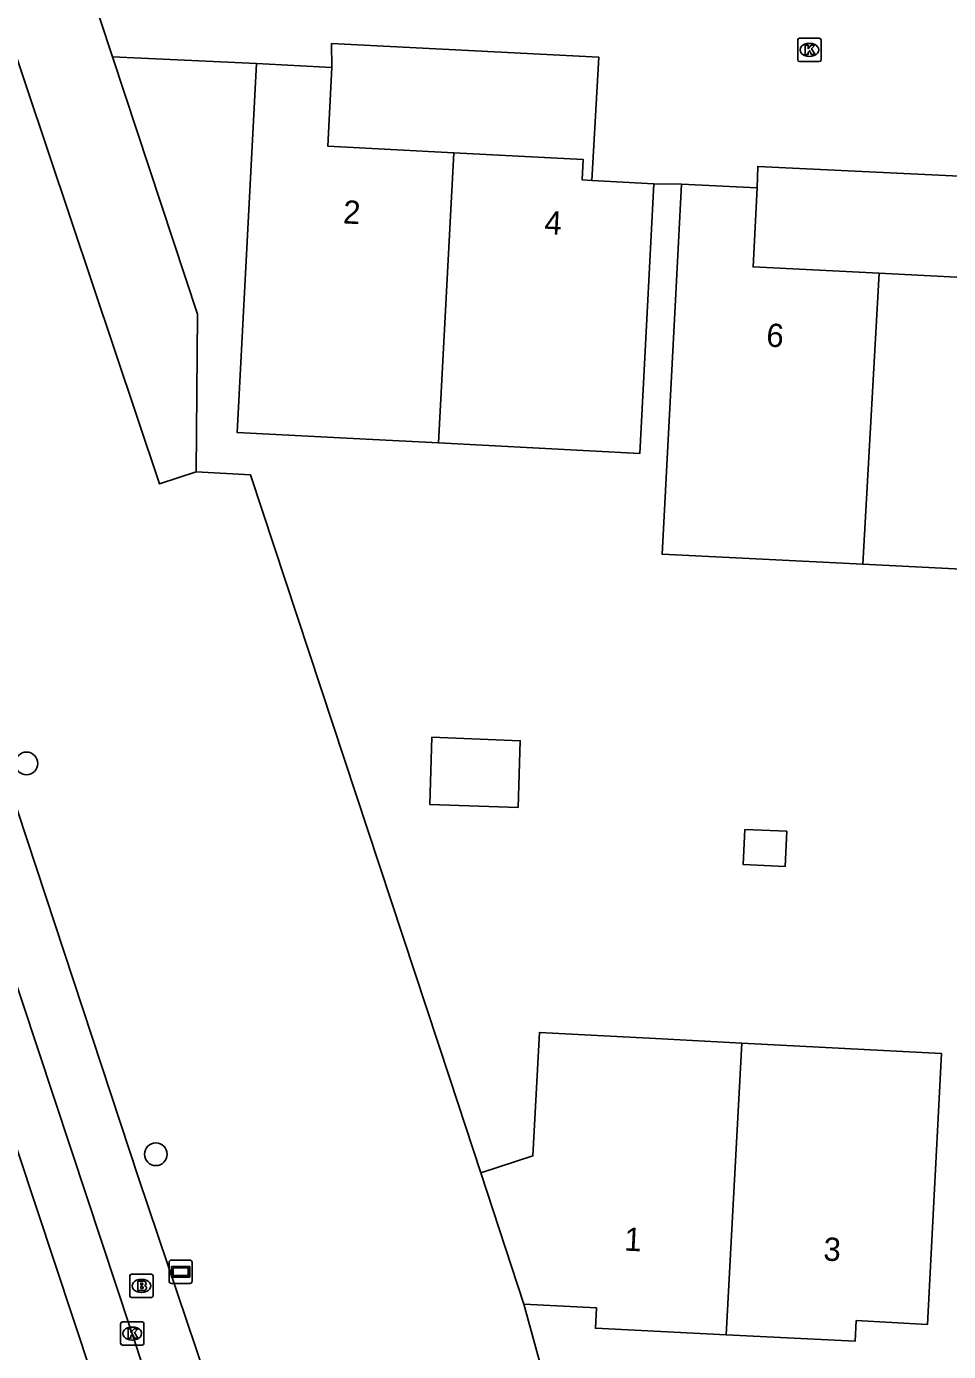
# Model space of a CAD drawing. Extents: x 162990 to 165007, y 383433 to 384336.
# Drawn here: x 164867.8 to 164907.5, y 383800.2 to 383857.1 of the extents above; entities that cross this region are included whole.
import ezdxf

# ---------------------------------------------------------------- set-up
doc = ezdxf.new("R2010")
doc.units = 0
for name, color, linetype in [('IMGEO_Boom', 7, 'Continuous'), ('IMGEO_Brandkraan', 7, 'Continuous'), ('IMGEO_Groenvoorziening', 7, 'Continuous'), ('IMGEO_Kolk', 7, 'Continuous'), ('IMGEO_Pand', 7, 'Continuous'), ('IMGEO_Pand_nummerreeks', 7, 'Continuous'), ('IMGEO_Rijbaan_lokaal_gesloten', 7, 'Continuous'), ('IMGEO_Rijbaan_lokaal_open', 7, 'Continuous'), ('IMGEO_Verklikker', 7, 'Continuous'), ('IMGEO_Voetpad_open', 7, 'Continuous')]:
    doc.layers.add(name, color=color, linetype=linetype)

msp = doc.modelspace()

# ---------------------------------------------------------------- linework, layer by layer
at = {"layer": 'IMGEO_Boom'}
for centre in [(164867.832, 383825.444), (164873.396, 383808.641)]:
    msp.add_circle(centre, 0.489, dxfattribs=at)
at = {"layer": 'IMGEO_Brandkraan'}
for p, q in [((164872.352, 383803.484), (164873.204, 383803.484)), ((164872.277, 383802.558), (164872.277, 383803.41)), ((164872.765, 383803.264), (164872.79, 383803.264)), ((164873.278, 383803.41), (164873.278, 383802.558)), ((164873.204, 383802.484), (164872.352, 383802.484)), ((164872.788, 383802.704), (164872.763, 383802.704))]:
    msp.add_line(p, q, dxfattribs=at)
for points in [[(164872.352, 383803.484), (164873.204, 383803.484)], [(164872.277, 383802.558), (164872.277, 383803.41)], [(164872.625, 383803.184), (164872.625, 383802.784), (164872.838, 383802.784)], [(164872.856, 383803.184), (164872.625, 383803.184)], [(164872.804, 383803.103), (164872.75, 383803.103), (164872.75, 383803.027)], [(164872.75, 383803.027), (164872.803, 383803.027)], [(164872.812, 383802.951), (164872.75, 383802.951), (164872.75, 383802.87)], [(164873.278, 383803.41), (164873.278, 383802.558)], [(164873.204, 383802.484), (164872.352, 383802.484)], [(164872.75, 383802.87), (164872.812, 383802.87)]]:
    msp.add_lwpolyline(points, dxfattribs=at)
for centre, radius, start, end in [((164872.354, 383803.408), 0.0765, 91.552, 178.448), ((164872.354, 383803.408), 0.0765, 91.552, 178.448), ((164873.202, 383803.408), 0.0765, 1.552, 88.448), ((164873.202, 383803.408), 0.0765, 1.552, 88.448), ((164872.805, 383803.065), 0.0379, 267.8285, 90.9355), ((164872.813, 383802.91), 0.0404, 269.8759, 90.5077), ((164872.86, 383803.039), 0.145, 59.4692, 91.5367), ((164872.885, 383803.086), 0.0922, 285.5137, 58.1501), ((164872.89, 383802.894), 0.105, 301.3115, 78.989), ((164872.354, 383802.56), 0.0765, 181.552, 268.448), ((164872.354, 383802.56), 0.0765, 181.552, 268.448), ((164872.844, 383803.035), 0.251, 268.6676, 293.5347), ((164873.202, 383802.56), 0.0765, 271.552, 358.448), ((164873.202, 383802.56), 0.0765, 271.552, 358.448)]:
    msp.add_arc(centre, radius, start, end, dxfattribs=at)
for centre, major_axis, ratio, start_param, end_param in [((164872.764, 383802.984), (-0.387, 0.002), 0.722429, 4.712389, 7.853982), ((164872.789, 383802.984), (-0.39, 0.002), 0.717154, 1.570796, 4.712389)]:
    msp.add_ellipse(centre, major_axis=major_axis, ratio=ratio, start_param=start_param, end_param=end_param, dxfattribs=at)
at = {"layer": 'IMGEO_Groenvoorziening'}
for points in [[(164866.139, 383859.612), (164867.821, 383854.586), (164873.553, 383837.462), (164875.133, 383837.979)], [(164875.133, 383837.979), (164875.189, 383844.767), (164871.538, 383855.83)], [(164887.377, 383807.841), (164886.035, 383811.906), (164877.472, 383837.849), (164875.133, 383837.979)], [(164890.619, 383797.144), (164889.224, 383802.193)]]:
    msp.add_lwpolyline(points, dxfattribs=at)
at = {"layer": 'IMGEO_Kolk'}
for p, q in [((164901.004, 383855.699), (164901.004, 383856.551)), ((164901.079, 383856.625), (164901.931, 383856.625)), ((164902.005, 383856.551), (164902.005, 383855.699)), ((164901.492, 383856.405), (164901.517, 383856.405)), ((164901.931, 383855.625), (164901.079, 383855.625)), ((164901.515, 383855.845), (164901.49, 383855.845)), ((164871.884, 383800.508), (164871.884, 383801.36)), ((164871.959, 383801.434), (164872.811, 383801.434)), ((164872.372, 383801.214), (164872.397, 383801.214)), ((164872.885, 383801.36), (164872.885, 383800.508)), ((164872.395, 383800.654), (164872.37, 383800.654)), ((164872.811, 383800.434), (164871.959, 383800.434))]:
    msp.add_line(p, q, dxfattribs=at)
for points in [[(164901.004, 383855.699), (164901.004, 383856.551)], [(164901.079, 383856.625), (164901.931, 383856.625)], [(164902.005, 383856.551), (164902.005, 383855.699)], [(164901.325, 383856.325), (164901.448, 383856.325), (164901.448, 383856.174), (164901.578, 383856.325), (164901.742, 383856.325), (164901.596, 383856.174), (164901.749, 383855.925), (164901.597, 383855.925), (164901.512, 383856.089), (164901.448, 383856.022), (164901.448, 383855.925), (164901.325, 383855.925), (164901.325, 383856.325)], [(164901.931, 383855.625), (164901.079, 383855.625)], [(164871.884, 383800.508), (164871.884, 383801.36)], [(164871.959, 383801.434), (164872.811, 383801.434)], [(164872.885, 383801.36), (164872.885, 383800.508)], [(164872.205, 383801.134), (164872.328, 383801.134), (164872.328, 383800.983), (164872.458, 383801.134), (164872.622, 383801.134), (164872.476, 383800.983), (164872.629, 383800.734), (164872.477, 383800.734), (164872.392, 383800.898), (164872.328, 383800.831), (164872.328, 383800.734), (164872.205, 383800.734), (164872.205, 383801.134)], [(164872.811, 383800.434), (164871.959, 383800.434)]]:
    msp.add_lwpolyline(points, dxfattribs=at)
for centre, start, end in [((164901.081, 383856.549), 91.552, 178.448), ((164901.081, 383856.549), 91.552, 178.448), ((164901.929, 383856.549), 1.552, 88.448), ((164901.929, 383856.549), 1.552, 88.448), ((164901.081, 383855.701), 181.552, 268.448), ((164901.081, 383855.701), 181.552, 268.448), ((164901.929, 383855.701), 271.552, 358.448), ((164901.929, 383855.701), 271.552, 358.448), ((164871.961, 383801.358), 91.552, 178.448), ((164871.961, 383801.358), 91.552, 178.448), ((164872.809, 383801.358), 1.552, 88.448), ((164872.809, 383801.358), 1.552, 88.448), ((164871.961, 383800.51), 181.552, 268.448), ((164871.961, 383800.51), 181.552, 268.448), ((164872.809, 383800.51), 271.552, 358.448), ((164872.809, 383800.51), 271.552, 358.448)]:
    msp.add_arc(centre, 0.0765, start, end, dxfattribs=at)
for centre, major_axis, ratio, start_param, end_param in [((164901.491, 383856.125), (-0.387, 0.002), 0.722429, 4.712389, 7.853982), ((164901.516, 383856.125), (-0.39, 0.002), 0.717154, 1.570796, 4.712389), ((164872.371, 383800.934), (-0.387, 0.002), 0.722429, 4.712389, 7.853982), ((164872.396, 383800.934), (-0.39, 0.002), 0.717154, 1.570796, 4.712389)]:
    msp.add_ellipse(centre, major_axis=major_axis, ratio=ratio, start_param=start_param, end_param=end_param, dxfattribs=at)
at = {"layer": 'IMGEO_Pand'}
for points in [[(164885.552, 383839.223), (164881.887, 383839.415), (164876.893, 383839.677), (164877.726, 383855.54)], [(164880.972, 383855.37), (164877.726, 383855.54)], [(164886.213, 383851.701), (164880.795, 383851.985), (164880.972, 383855.37)], [(164886.213, 383851.701), (164885.552, 383839.223)], [(164892.155, 383850.509), (164891.734, 383850.531), (164891.78, 383851.409), (164886.213, 383851.701)], [(164894.82, 383850.37), (164894.557, 383845.377), (164894.21, 383838.768), (164885.552, 383839.223)], [(164894.82, 383850.37), (164892.155, 383850.509)], [(164903.807, 383834.007), (164895.17, 383834.44), (164895.744, 383845.365), (164896.006, 383850.358)], [(164899.255, 383850.194), (164896.006, 383850.358)], [(164904.499, 383846.522), (164899.085, 383846.796), (164899.255, 383850.194)], [(164903.807, 383834.007), (164904.499, 383846.522)], [(164912.927, 383845.219), (164910.004, 383845.366), (164910.048, 383846.242), (164904.499, 383846.522)], [(164912.305, 383833.581), (164903.807, 383834.007)], [(164888.978, 383823.558), (164885.176, 383823.683), (164885.271, 383826.569), (164889.072, 383826.422), (164888.978, 383823.558)], [(164900.457, 383821.012), (164898.657, 383821.097), (164898.729, 383822.604), (164900.529, 383822.531), (164900.457, 383821.012)], [(164887.377, 383807.841), (164889.616, 383808.578), (164889.893, 383813.88), (164894.887, 383813.618), (164898.6, 383813.424)], [(164897.926, 383800.883), (164898.6, 383813.424)], [(164898.6, 383813.424), (164907.189, 383812.974), (164906.841, 383806.323), (164906.579, 383801.329), (164903.523, 383801.488), (164903.477, 383800.609), (164897.926, 383800.883)], [(164889.224, 383802.193), (164887.377, 383807.841)], [(164897.926, 383800.883), (164892.3, 383801.161), (164892.344, 383802.039), (164889.224, 383802.193)]]:
    msp.add_lwpolyline(points, dxfattribs=at)
at = {"layer": 'IMGEO_Rijbaan_lokaal_gesloten'}
for points in [[(164813.175, 383972.528), (164877.84, 383777.451)], [(164854.969, 383853.56), (164857.82, 383844.865), (164870.422, 383806.818), (164873.58, 383797.284), (164875.506, 383791.467)]]:
    msp.add_lwpolyline(points, dxfattribs=at)
at = {"layer": 'IMGEO_Rijbaan_lokaal_open'}
for points in [[(164871.538, 383855.83), (164869.865, 383860.877), (164866.139, 383859.612)], [(164892.155, 383850.509), (164892.454, 383855.805), (164880.956, 383856.398), (164880.972, 383855.37)], [(164877.726, 383855.54), (164871.538, 383855.83)], [(164931.396, 383851.405), (164928.31, 383849.72), (164899.281, 383851.115), (164899.255, 383850.194)], [(164896.006, 383850.358), (164894.82, 383850.37)]]:
    msp.add_lwpolyline(points, dxfattribs=at)
at = {"layer": 'IMGEO_Verklikker'}
for p, q in [((164874.069, 383804.091), (164874.859, 383804.091)), ((164874.859, 383804.091), (164874.069, 383804.091)), ((164873.969, 383803.191), (164873.969, 383803.991)), ((164873.969, 383803.991), (164873.969, 383803.191)), ((164874.959, 383803.991), (164874.959, 383803.191)), ((164874.959, 383803.191), (164874.959, 383803.991)), ((164874.859, 383803.091), (164874.069, 383803.091)), ((164874.069, 383803.091), (164874.859, 383803.091))]:
    msp.add_line(p, q, dxfattribs=at)
for points in [[(164874.07, 383803.823), (164874.858, 383803.823), (164874.858, 383803.359), (164874.07, 383803.359), (164874.07, 383803.823)], [(164874.135, 383803.758), (164874.135, 383803.424), (164874.793, 383803.424), (164874.793, 383803.758), (164874.135, 383803.758)]]:
    msp.add_lwpolyline(points, dxfattribs=at)
for centre, start, end in [((164874.069, 383803.991), 90, 180), ((164874.069, 383803.991), 90, 180), ((164874.859, 383803.991), 0, 90), ((164874.859, 383803.991), 360, 90), ((164874.069, 383803.191), 180, 270), ((164874.069, 383803.191), 180, 270), ((164874.859, 383803.191), 270, 0), ((164874.859, 383803.191), 270, 0)]:
    msp.add_arc(centre, 0.1, start, end, dxfattribs=at)
at = {"layer": 'IMGEO_Voetpad_open'}
msp.add_lwpolyline([(164857.065, 383856.531), (164856.575, 383856.362), (164872.667, 383807.59), (164878.843, 383789.276)], dxfattribs=at)

# ---------------------------------------------------------------- texts
at = {"layer": 'IMGEO_Pand_nummerreeks'}
for s, rotation, p in [('2', 356.9984, (164881.429, 383848.667)), ('4', 356.9984, (164890.09, 383848.213)), ('6', 355.6606, (164899.625, 383843.382)), ('1', 357.1499, (164893.527, 383804.502)), ('3', 357.1499, (164902.09, 383804.076))]:
    msp.add_text(s, height=1, rotation=rotation, dxfattribs=at).set_placement(p)

doc.saveas('drawing.dxf')
